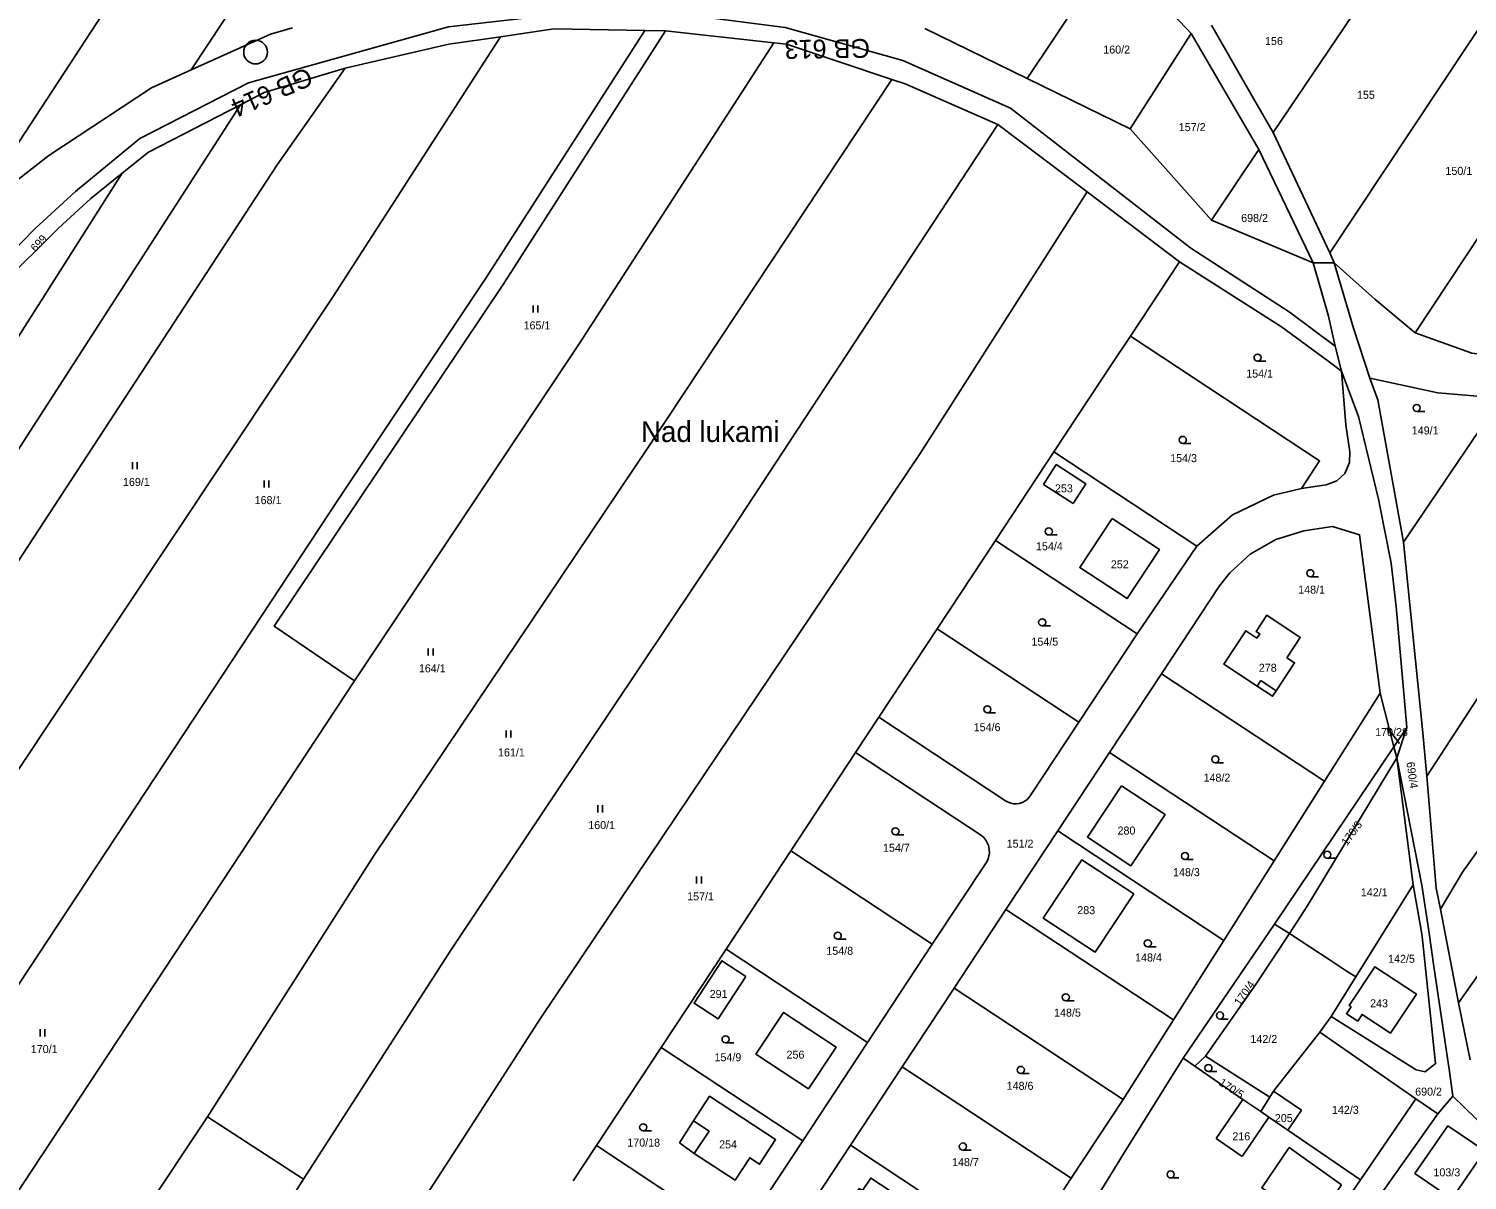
# Model space of a CAD drawing. Extents: x -7483133 to -743169, y -11317770 to -1127091.
# Drawn here: x -746642.5 to -746337, y -1131796 to -1131551.4 of the extents above; entities that cross this region are included whole.
import ezdxf

# ---------------------------------------------------------------- set-up
doc = ezdxf.new("R2010")
doc.units = 0
for name, color, linetype in [('Hranice parcel', 7, 'Continuous'), ('Parcelní čísla', 7, 'Continuous'), ('Pop  PČ popisy', 7, 'Continuous'), ('Vnitřní kresba', 7, 'Continuous'), ('Značky kultur', 7, 'Continuous'), ('ŽBP', 7, 'Continuous')]:
    doc.layers.add(name, color=color, linetype=linetype)

msp = doc.modelspace()

# ---------------------------------------------------------------- linework, layer by layer
at = {"layer": 'Hranice parcel'}
for p, q in [((-746571.68, -1131464), (-746656.95, -1131594.27)), ((-746550.07, -1131472.15), (-746607.99, -1131560.1)), ((-746412.23, -1131534.7), (-746430.43, -1131561.92)), ((-746395.6, -1131552.41), (-746412.23, -1131534.7)), ((-746359.57, -1131545.85), (-746378.21, -1131573.45)), ((-746331.46, -1131546.72), (-746366.12, -1131598.98)), ((-746507.22, -1131551.86), (-746511.63, -1131551.78)), ((-746507.22, -1131551.86), (-746484.27, -1131554.35)), ((-746452.15, -1131551.35), (-746430.43, -1131561.92)), ((-746395.6, -1131552.41), (-746408.57, -1131572.64)), ((-746381.23, -1131577.03), (-746395.6, -1131552.41)), ((-746348.04, -1131615.98), (-746306.49, -1131553.28)), ((-746430.43, -1131561.92), (-746408.57, -1131572.64)), ((-746436.69, -1131571.7), (-746417.71, -1131586.04)), ((-746408.57, -1131572.64), (-746391.24, -1131592.08)), ((-746378.21, -1131573.45), (-746366.12, -1131598.98)), ((-746391.24, -1131592.08), (-746381.23, -1131577.03)), ((-746381.23, -1131577.03), (-746369.7, -1131601.11)), ((-746417.71, -1131586.04), (-746398.08, -1131600.88)), ((-746369.7, -1131601.11), (-746391.24, -1131592.08)), ((-746408.5, -1131616.68), (-746398.08, -1131600.88)), ((-746369.7, -1131601.11), (-746365.22, -1131601.11)), ((-746366.12, -1131598.98), (-746365.22, -1131601.11)), ((-746363.69, -1131624.1), (-746364.99, -1131618.82)), ((-746329.82, -1131629.89), (-746350.48, -1131660.43)), ((-746437.14, -1131660.09), (-746424.75, -1131641.3)), ((-746424.75, -1131641.3), (-746394.42, -1131661.31)), ((-746449.53, -1131678.87), (-746437.14, -1131660.09)), ((-746437.14, -1131660.09), (-746407.08, -1131679.91)), ((-746394.42, -1131661.31), (-746407.08, -1131679.91)), ((-746461.91, -1131697.65), (-746449.53, -1131678.87)), ((-746449.53, -1131678.87), (-746419.47, -1131698.69)), ((-746407.08, -1131679.91), (-746419.47, -1131698.69)), ((-746650.27, -1131806.65), (-746573.28, -1131689.92)), ((-746412.92, -1131705.11), (-746401.91, -1131688.42)), ((-746401.91, -1131688.42), (-746367.29, -1131711.24)), ((-746355.48, -1131692.56), (-746367.29, -1131711.24)), ((-746352.57, -1131703.96), (-746355.48, -1131692.56)), ((-746461.91, -1131697.65), (-746466.87, -1131705.17)), ((-746435, -1131715.39), (-746461.91, -1131697.65)), ((-746419.47, -1131698.69), (-746429.65, -1131714.14)), ((-746352.57, -1131703.96), (-746349.77, -1131699.8)), ((-746351.88, -1131706.25), (-746349.77, -1131699.8)), ((-746480.63, -1131726.03), (-746466.87, -1131705.17)), ((-746466.87, -1131705.17), (-746440.15, -1131722.79)), ((-746423.93, -1131721.81), (-746412.92, -1131705.11)), ((-746412.92, -1131705.11), (-746377.99, -1131728.15)), ((-746352.57, -1131703.96), (-746377.87, -1131741.58)), ((-746351.88, -1131706.25), (-746352.57, -1131703.96)), ((-746348.46, -1131733.24), (-746351.88, -1131706.25)), ((-746346.61, -1131733.31), (-746351.88, -1131706.25)), ((-746367.29, -1131711.24), (-746377.99, -1131728.15)), ((-746434.94, -1131738.5), (-746423.93, -1131721.81)), ((-746423.93, -1131721.81), (-746388.68, -1131745.05)), ((-746494.4, -1131746.91), (-746480.63, -1131726.03)), ((-746480.63, -1131726.03), (-746450.58, -1131745.86)), ((-746439.01, -1131728.33), (-746450.58, -1131745.86)), ((-746377.99, -1131728.15), (-746388.68, -1131745.05)), ((-746360.63, -1131752.81), (-746348.46, -1131733.24)), ((-746445.95, -1131755.2), (-746434.94, -1131738.5)), ((-746434.94, -1131738.5), (-746399.37, -1131761.96)), ((-746342.61, -1131738.39), (-746338.81, -1131758.34)), ((-746377.87, -1131741.58), (-746397.28, -1131770.07)), ((-746377.87, -1131741.58), (-746374.71, -1131743.56)), ((-746388.68, -1131745.05), (-746399.37, -1131761.96)), ((-746329.53, -1131745.1), (-746338.81, -1131758.34)), ((-746508.16, -1131767.78), (-746494.4, -1131746.91)), ((-746494.4, -1131746.91), (-746464.34, -1131766.73)), ((-746450.58, -1131745.86), (-746464.34, -1131766.73)), ((-746365.82, -1131761.2), (-746360.63, -1131752.81)), ((-746456.96, -1131771.89), (-746445.95, -1131755.2)), ((-746445.95, -1131755.2), (-746410.06, -1131778.87)), ((-746338.81, -1131758.34), (-746336.31, -1131770.46)), ((-746399.37, -1131761.96), (-746410.06, -1131778.87)), ((-746368.23, -1131764.55), (-746365.82, -1131761.2)), ((-746365.82, -1131761.2), (-746347.81, -1131772.57)), ((-746464.34, -1131766.73), (-746478.1, -1131787.6)), ((-746378.08, -1131777.1), (-746368.23, -1131764.55)), ((-746347.88, -1131778.71), (-746368.23, -1131764.55)), ((-746508.16, -1131767.78), (-746521.93, -1131788.64)), ((-746478.1, -1131787.6), (-746508.16, -1131767.78)), ((-746394.81, -1131771.77), (-746392.55, -1131769.65)), ((-746378.85, -1131778.33), (-746392.55, -1131769.65)), ((-746467.98, -1131788.59), (-746456.96, -1131771.89)), ((-746456.96, -1131771.89), (-746421.07, -1131795.57)), ((-746397.28, -1131770.07), (-746394.81, -1131771.77)), ((-746394.81, -1131771.77), (-746384.65, -1131778.83)), ((-746410.06, -1131778.87), (-746421.07, -1131795.57)), ((-746384.65, -1131778.83), (-746390.3, -1131787.17)), ((-746380.78, -1131781.43), (-746384.65, -1131778.83)), ((-746380.78, -1131781.43), (-746378.85, -1131778.33)), ((-746378.08, -1131777.1), (-746378.85, -1131778.33)), ((-746372.17, -1131781.13), (-746378.08, -1131777.1)), ((-746347.88, -1131778.71), (-746359.64, -1131795.9)), ((-746343.18, -1131781.93), (-746347.88, -1131778.71)), ((-746340.04, -1131778.16), (-746343.18, -1131781.93)), ((-746318.01, -1131799.56), (-746340.04, -1131778.16)), ((-746379.11, -1131782.6), (-746380.78, -1131781.43)), ((-746375.03, -1131785.37), (-746372.17, -1131781.13)), ((-746343.18, -1131781.93), (-746357.15, -1131801.57)), ((-746629.7, -1131820.37), (-746604.57, -1131782.51)), ((-746604.57, -1131782.51), (-746584.14, -1131795.8)), ((-746384.79, -1131790.95), (-746379.11, -1131782.6)), ((-746379.11, -1131782.6), (-746375.03, -1131785.37)), ((-746489.67, -1131805.13), (-746478.1, -1131787.6)), ((-746390.3, -1131787.17), (-746384.79, -1131790.95)), ((-746359.64, -1131795.9), (-746375.03, -1131785.37)), ((-746526.88, -1131796.16), (-746521.93, -1131788.64)), ((-746521.93, -1131788.64), (-746501.28, -1131802.26)), ((-746478.99, -1131805.28), (-746467.98, -1131788.59)), ((-746467.98, -1131788.59), (-746432.08, -1131812.26)), ((-746584.14, -1131795.8), (-746609.27, -1131834.66)), ((-746421.07, -1131795.57), (-746432.08, -1131812.26)), ((-746372.05, -1131814.02), (-746359.64, -1131795.9))]:
    msp.add_line(p, q, dxfattribs=at)
for points in [[(-746364.99, -1131618.82), (-746374.76, -1131611.53), (-746395.68, -1131598.02), (-746433.97, -1131568.23), (-746456.84, -1131558.16), (-746481.84, -1131551.09), (-746507.19, -1131547.87), (-746530.93, -1131548.41), (-746553.33, -1131550.96), (-746595.82, -1131562.87), (-746618.92, -1131574.71), (-746632.57, -1131585.95), (-746641.16, -1131593.8), (-746662.1, -1131615.23), (-746706.68, -1131661.84), (-746734.45, -1131685.19), (-746763.22, -1131703.17), (-746791.81, -1131716.66), (-746820.51, -1131725.51), (-746870.19, -1131733.65)], [(-746542.27, -1131553.07), (-746577.87, -1131608.3), (-746669.36, -1131745.76)], [(-746511.63, -1131551.78), (-746545.3, -1131604.15), (-746576.72, -1131651.31), (-746648.61, -1131760.36)], [(-746607.99, -1131560.1), (-746591.18, -1131552.52), (-746586.48, -1131551.19)], [(-746573.28, -1131689.92), (-746590.37, -1131678.32), (-746541.73, -1131605.72), (-746507.22, -1131551.86)], [(-746575.3, -1131559.78), (-746553.3, -1131554.68), (-746542.27, -1131553.07)], [(-746542.27, -1131553.07), (-746530.98, -1131551.43), (-746511.63, -1131551.78)], [(-746391.27, -1131550.61), (-746382.35, -1131566.17), (-746378.21, -1131573.45)], [(-746484.27, -1131554.35), (-746525.57, -1131618.34), (-746573.28, -1131689.92)], [(-746484.27, -1131554.35), (-746481.53, -1131554.65), (-746459.19, -1131562.15)], [(-746575.3, -1131559.78), (-746589.72, -1131580.27), (-746695.71, -1131742.45)], [(-746656.95, -1131594.27), (-746653.11, -1131589.86), (-746638.22, -1131578.32), (-746616.46, -1131563.92), (-746607.99, -1131560.1)], [(-746459.19, -1131562.15), (-746510.85, -1131640.22), (-746569.14, -1131726.93), (-746604.57, -1131782.51)], [(-746597.56, -1131567.52), (-746592.52, -1131564.91), (-746575.3, -1131559.78)], [(-746459.19, -1131562.15), (-746456.35, -1131563.1), (-746436.69, -1131571.7)], [(-746597.56, -1131567.52), (-746664.87, -1131671.92), (-746731.85, -1131775.88)], [(-746622.67, -1131582.09), (-746617.08, -1131577.63), (-746597.56, -1131567.52)], [(-746436.69, -1131571.7), (-746494.56, -1131659.94), (-746530.72, -1131713.92), (-746552.72, -1131746.93), (-746584.14, -1131795.8)], [(-746622.67, -1131582.09), (-746682.25, -1131675.86), (-746741.7, -1131769.31)], [(-746696.06, -1131655.22), (-746660.61, -1131618.22), (-746648.27, -1131605.81), (-746636.2, -1131593.74), (-746629.35, -1131587.43), (-746622.67, -1131582.09)], [(-746417.71, -1131586.04), (-746453.14, -1131641.65), (-746533.7, -1131761.53), (-746550, -1131786.81), (-746585.55, -1131841.66)], [(-746398.08, -1131600.88), (-746376.39, -1131614.72), (-746366.59, -1131621.96), (-746363.69, -1131624.1)], [(-746369.7, -1131601.11), (-746366.45, -1131612.42), (-746364.99, -1131618.82)], [(-746365.22, -1131601.11), (-746356.55, -1131608.86), (-746348.04, -1131615.98)], [(-746365.22, -1131601.11), (-746361.08, -1131615), (-746357.67, -1131625.64)], [(-746424.75, -1131641.3), (-746412.36, -1131622.52), (-746408.5, -1131616.68)], [(-746408.5, -1131616.68), (-746368.33, -1131643.18), (-746372.19, -1131649.02)], [(-746323.97, -1131621.69), (-746335.96, -1131620.33), (-746348.04, -1131615.98)], [(-746363.69, -1131624.1), (-746362.74, -1131635.52), (-746361.91, -1131641.27), (-746361.94, -1131643.54), (-746362.97, -1131645.86), (-746364.66, -1131647.42), (-746366.95, -1131648.25), (-746372.19, -1131649.02)], [(-746349.77, -1131699.8), (-746352.07, -1131674.11), (-746353.14, -1131664.9), (-746355.82, -1131651.29), (-746360.06, -1131633.75), (-746363.69, -1131624.1)], [(-746357.67, -1131625.64), (-746343.19, -1131628.73), (-746329.82, -1131629.89)], [(-746357.67, -1131625.64), (-746355.93, -1131630.2), (-746350.48, -1131660.43)], [(-746292.81, -1131630.24), (-746318.73, -1131668.93), (-746345.52, -1131710.16)], [(-746342.61, -1131738.39), (-746337.96, -1131730.57), (-746303.62, -1131682.4), (-746277.47, -1131641.33)], [(-746420.66, -1131652.25), (-746426.94, -1131648.17), (-746424.24, -1131643.98), (-746417.96, -1131648.09), (-746420.66, -1131652.25)], [(-746372.19, -1131649.02), (-746378.09, -1131650.44), (-746386.78, -1131654.64), (-746394.42, -1131661.31)], [(-746412.36, -1131655.4), (-746402.32, -1131662), (-746409.2, -1131672.45), (-746419.25, -1131665.85), (-746412.36, -1131655.4)], [(-746401.91, -1131688.42), (-746389.6, -1131669.76), (-746387.39, -1131666.94), (-746383.05, -1131662.99), (-746377.59, -1131659.87), (-746371.64, -1131658.06), (-746365.54, -1131657.14), (-746359.82, -1131658.89), (-746355.48, -1131692.56)], [(-746350.48, -1131660.43), (-746346.47, -1131700.24), (-746345.52, -1131710.16)], [(-746381.56, -1131691.03), (-746388.66, -1131686.34), (-746384, -1131679.26), (-746381.64, -1131680.82), (-746381.03, -1131679.9), (-746381.79, -1131679.4), (-746379.54, -1131675.98), (-746372.41, -1131680.68), (-746375.25, -1131685.01), (-746373.64, -1131686.08), (-746377.54, -1131692.03), (-746378.3, -1131693.2), (-746381.56, -1131691.03)], [(-746374.71, -1131743.56), (-746370.92, -1131737.79), (-746351.88, -1131706.25)], [(-746345.52, -1131710.16), (-746343.55, -1131733.97), (-746342.61, -1131738.39)], [(-746429.65, -1131714.14), (-746429.99, -1131714.65), (-746430.41, -1131715.09), (-746430.89, -1131715.46), (-746431.43, -1131715.75), (-746431.51, -1131715.78), (-746432.09, -1131715.96), (-746432.69, -1131716.04), (-746433.3, -1131716.02), (-746433.9, -1131715.91), (-746434.47, -1131715.69), (-746435, -1131715.39)], [(-746410.37, -1131712.19), (-746401.13, -1131718.31), (-746408.38, -1131729.2), (-746417.63, -1131723.11), (-746410.37, -1131712.19)], [(-746440.15, -1131722.79), (-746439.66, -1131723.23), (-746439.24, -1131723.73), (-746438.91, -1131724.3), (-746438.66, -1131724.91), (-746438.59, -1131725.15), (-746438.48, -1131725.8), (-746438.46, -1131726.45), (-746438.55, -1131727.1), (-746438.73, -1131727.74), (-746439.01, -1131728.33)], [(-746407.8, -1131735.19), (-746415.99, -1131747.58), (-746427, -1131740.3), (-746418.82, -1131727.94), (-746407.8, -1131735.19)], [(-746347.81, -1131772.57), (-746345.9, -1131772.95), (-746343.68, -1131771.24), (-746346.5, -1131744.26), (-746346.78, -1131742.46), (-746348.46, -1131733.24)], [(-746344.07, -1131750.59), (-746345.01, -1131743.5), (-746346.61, -1131733.31)], [(-746392.55, -1131769.65), (-746381.82, -1131754.29), (-746374.71, -1131743.56)], [(-746374.71, -1131743.56), (-746366.06, -1131749.26), (-746362.64, -1131751.54), (-746360.63, -1131752.81)], [(-746490.18, -1131752.73), (-746496.09, -1131761.74), (-746501.19, -1131758.39), (-746495.28, -1131749.37), (-746490.18, -1131752.73)], [(-746360.21, -1131762.23), (-746359.24, -1131760.77), (-746353.28, -1131764.76), (-746347.74, -1131756.47), (-746356.55, -1131750.65), (-746362.01, -1131758.91), (-746361.62, -1131759.17), (-746362.6, -1131760.65), (-746360.21, -1131762.23)], [(-746340.04, -1131778.16), (-746340.74, -1131772.88), (-746344.07, -1131750.59)], [(-746476.87, -1131776.61), (-746488.05, -1131769.22), (-746482.18, -1131760.35), (-746470.99, -1131767.74), (-746476.87, -1131776.61)], [(-746397.28, -1131770.07), (-746409.98, -1131790.4), (-746421.32, -1131808.85)], [(-746504.29, -1131788.08), (-746501.33, -1131783.36), (-746497.88, -1131778.16), (-746483.86, -1131787.38), (-746487.28, -1131792.6), (-746489.36, -1131791.22), (-746492.48, -1131796), (-746501.13, -1131790.31), (-746504.29, -1131788.08)], [(-746363.67, -1131796.98), (-746374.76, -1131789.08), (-746380.59, -1131797.61), (-746371.1, -1131804.04), (-746368.51, -1131800.22), (-746366.72, -1131801.44), (-746363.67, -1131796.98)], [(-746466.13, -1131797.76), (-746465.44, -1131798.22), (-746463.66, -1131795.54), (-746457.45, -1131799.62), (-746463.9, -1131809.41), (-746470.12, -1131805.34), (-746468.34, -1131802.64), (-746469.02, -1131802.17), (-746466.13, -1131797.76)]]:
    msp.add_lwpolyline(points, dxfattribs=at)
at = {"layer": 'Pop  PČ popisy'}
for p, q in [((-746352.04, -1131702.28), (-746353.89, -1131699.92)), ((-746353.89, -1131699.92), (-746352.88, -1131700.4)), ((-746353.89, -1131699.92), (-746353.67, -1131701.01)), ((-746351.32, -1131703.2), (-746352.04, -1131702.28))]:
    msp.add_line(p, q, dxfattribs=at)
at = {"layer": 'Vnitřní kresba'}
for p, q in [((-746381.56, -1131691.03), (-746380.82, -1131689.84)), ((-746380.82, -1131689.84), (-746377.54, -1131692.03)), ((-746501.33, -1131783.36), (-746497.99, -1131785.55)), ((-746497.99, -1131785.55), (-746501.13, -1131790.31))]:
    msp.add_line(p, q, dxfattribs=at)
msp.add_lwpolyline([(-746333.21, -1131789.79), (-746340.23, -1131799.97), (-746348.05, -1131794.58), (-746341.05, -1131784.42), (-746333.21, -1131789.79)], dxfattribs=at)
at = {"layer": 'Značky kultur'}
for p, q in [((-746535.35, -1131611.7), (-746535.35, -1131610.2)), ((-746534.35, -1131611.7), (-746534.35, -1131610.2)), ((-746381.49, -1131622), (-746379.74, -1131622)), ((-746347.69, -1131632.69), (-746345.94, -1131632.69)), ((-746397.38, -1131639.48), (-746395.63, -1131639.48)), ((-746620.48, -1131644.96), (-746620.48, -1131643.46)), ((-746619.48, -1131644.96), (-746619.48, -1131643.46)), ((-746592.49, -1131648.83), (-746592.49, -1131647.33)), ((-746591.49, -1131648.83), (-746591.49, -1131647.33)), ((-746425.83, -1131658.93), (-746424.08, -1131658.93)), ((-746370.27, -1131667.8), (-746368.52, -1131667.8)), ((-746427.24, -1131678.24), (-746425.49, -1131678.24)), ((-746557.63, -1131684.56), (-746557.63, -1131683.06)), ((-746556.63, -1131684.56), (-746556.63, -1131683.06)), ((-746438.88, -1131696.72), (-746437.13, -1131696.72)), ((-746541.1, -1131701.93), (-746541.1, -1131700.43)), ((-746540.1, -1131701.93), (-746540.1, -1131700.43)), ((-746390.46, -1131707.34), (-746388.71, -1131707.34)), ((-746521.63, -1131717.86), (-746521.63, -1131716.36)), ((-746520.63, -1131717.86), (-746520.63, -1131716.36)), ((-746458.4, -1131722.62), (-746456.65, -1131722.62)), ((-746396.89, -1131727.87), (-746395.14, -1131727.87)), ((-746366.68, -1131727.61), (-746364.93, -1131727.61)), ((-746500.64, -1131733), (-746500.64, -1131731.5)), ((-746499.64, -1131733), (-746499.64, -1131731.5)), ((-746470.66, -1131744.81), (-746468.91, -1131744.81)), ((-746404.8, -1131746.42), (-746403.05, -1131746.42)), ((-746422.22, -1131757.89), (-746420.47, -1131757.89)), ((-746640.07, -1131765.44), (-746640.07, -1131763.94)), ((-746639.07, -1131765.44), (-746639.07, -1131763.94)), ((-746389.46, -1131761.76), (-746387.71, -1131761.76)), ((-746494.5, -1131766.82), (-746492.75, -1131766.82)), ((-746391.92, -1131772.92), (-746390.17, -1131772.92)), ((-746431.78, -1131773.32), (-746430.03, -1131773.32)), ((-746511.99, -1131785.5), (-746510.24, -1131785.5)), ((-746444.09, -1131789.59), (-746442.34, -1131789.59)), ((-746399.94, -1131795.53), (-746398.19, -1131795.53))]:
    msp.add_line(p, q, dxfattribs=at)
for centre in [(-746381.49, -1131621.25), (-746347.69, -1131631.94), (-746397.38, -1131638.73), (-746425.83, -1131658.18), (-746370.27, -1131667.05), (-746427.24, -1131677.49), (-746438.88, -1131695.97), (-746390.46, -1131706.59), (-746458.4, -1131721.87), (-746396.89, -1131727.12), (-746366.68, -1131726.86), (-746470.66, -1131744.06), (-746404.8, -1131745.67), (-746422.22, -1131757.14), (-746389.46, -1131761.01), (-746494.5, -1131766.07), (-746431.78, -1131772.57), (-746391.92, -1131772.17), (-746511.99, -1131784.75), (-746444.09, -1131788.84), (-746399.94, -1131794.78)]:
    msp.add_circle(centre, 0.75, dxfattribs=at)
at = {"layer": 'ŽBP'}
msp.add_circle((-746594.33, -1131556.34), 2.52, dxfattribs=at)

# ---------------------------------------------------------------- texts
at = {"layer": 'Parcelní čísla'}
for s, p in [('156', (-746379.9, -1131554.84)), ('160/2', (-746414.26, -1131556.66)), ('155', (-746360.37, -1131566.27)), ('157/2', (-746398.22, -1131573.13)), ('150/1', (-746341.58, -1131582.43)), ('698/2', (-746384.97, -1131592.43)), ('165/1', (-746537.4, -1131615.25)), ('154/1', (-746383.9, -1131625.5)), ('149/1', (-746348.73, -1131637.57)), ('154/3', (-746400.05, -1131643.46)), ('169/1', (-746622.49, -1131648.51)), ('168/1', (-746594.52, -1131652.38)), ('253', (-746424.53, -1131649.87)), ('154/4', (-746428.55, -1131662.17)), ('252', (-746412.65, -1131666.01)), ('148/1', (-746372.86, -1131671.39)), ('154/5', (-746429.52, -1131682.44)), ('164/1', (-746559.64, -1131688.11)), ('278', (-746381.22, -1131687.99)), ('154/6', (-746441.78, -1131700.61)), ('170/28', (-746356.51, -1131701.65)), ('161/1', (-746542.83, -1131705.98)), ('148/2', (-746392.96, -1131711.34)), ('160/1', (-746523.66, -1131721.41)), ('280', (-746411.23, -1131722.57)), ('151/2', (-746434.78, -1131725.35)), ('154/7', (-746461.05, -1131726.22)), ('148/3', (-746399.44, -1131731.41)), ('157/1', (-746502.65, -1131736.55)), ('142/1', (-746359.55, -1131735.69)), ('283', (-746419.78, -1131739.48)), ('154/8', (-746473.09, -1131748.12)), ('148/4', (-746407.5, -1131749.53)), ('142/5', (-746353.76, -1131749.81)), ('291', (-746497.87, -1131757.28)), ('243', (-746357.58, -1131759.27)), ('148/5', (-746424.71, -1131761.25)), ('142/2', (-746383, -1131766.85)), ('170/1', (-746642.07, -1131768.99)), ('154/9', (-746496.84, -1131770.73)), ('256', (-746481.54, -1131770.18)), ('148/6', (-746434.78, -1131776.8)), ('690/2', (-746348.01, -1131778.03)), ('205', (-746377.82, -1131783.65)), ('142/3', (-746365.69, -1131781.9)), ('170/18', (-746515.36, -1131788.85)), ('254', (-746495.86, -1131789.24)), ('216', (-746386.85, -1131787.53)), ('148/7', (-746446.38, -1131793)), ('103/3', (-746344.13, -1131795.18))]:
    msp.add_text(s, height=1.7, dxfattribs=at).set_placement(p)
for s, rotation, p in [('699', 47, (-746641.06, -1131598.9)), ('690/4', 278, (-746349.87, -1131707.24)), ('170/3', 54, (-746362.48, -1131725.07)), ('170/4', 55, (-746385.21, -1131759.07)), ('170/5', 327, (-746389.86, -1131775.66))]:
    msp.add_text(s, height=1.7, rotation=rotation, dxfattribs=at).set_placement(p)
at = {"layer": 'Pop  PČ popisy'}
msp.add_text('Nad lukami', height=4.4, dxfattribs=at).set_placement((-746512.46, -1131639.17))
at = {"layer": 'ŽBP'}
for s, rotation, p in [('GB 613', 180.8892, (-746463.85, -1131553.53)), ('GB 614', 203.5015, (-746583.33, -1131559.44))]:
    msp.add_text(s, height=4, rotation=rotation, dxfattribs=at).set_placement(p)

doc.saveas('drawing.dxf')
